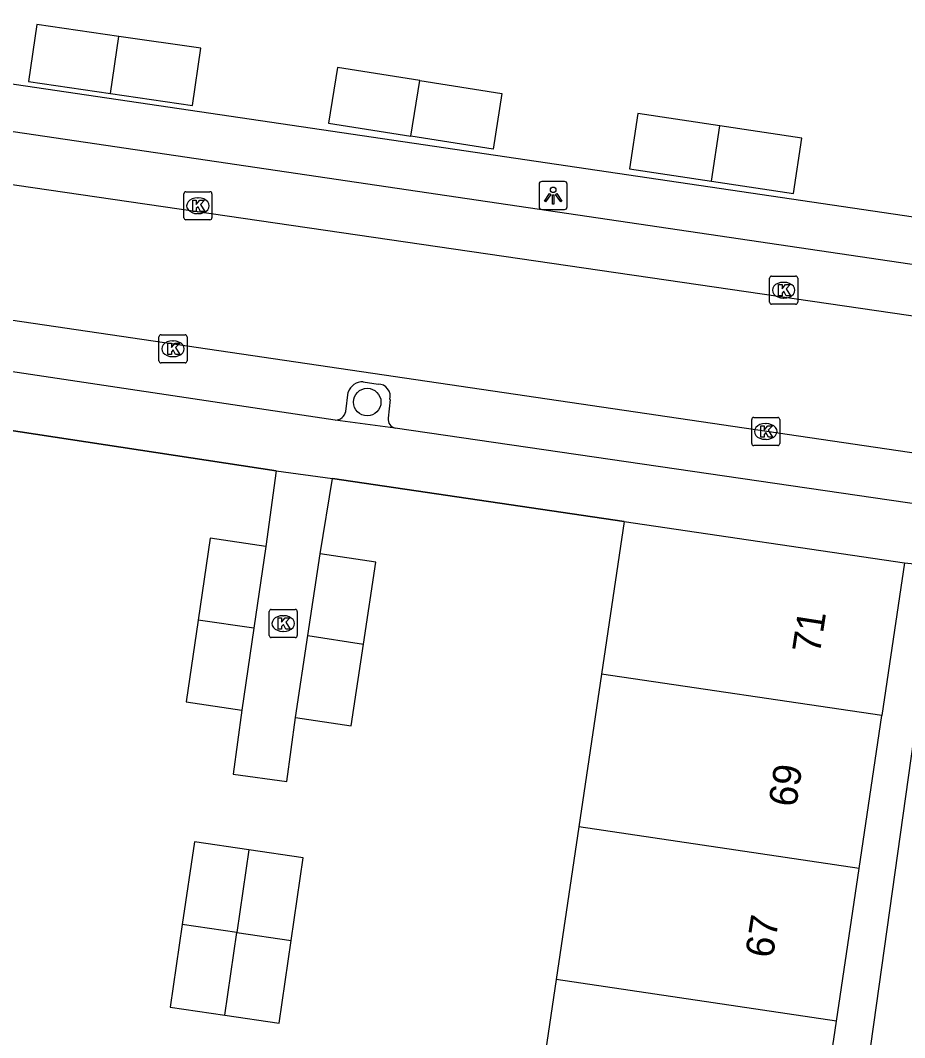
# Model space of a CAD drawing. Extents: x 164150 to 165261, y 382513 to 383432.
# Drawn here: x 164443.79 to 164475.24, y 383304.76 to 383340.94 of the extents above; entities that cross this region are included whole.
import ezdxf

# ---------------------------------------------------------------- set-up
doc = ezdxf.new("R2010")
doc.units = 0
for name, color, linetype in [('IMGEO_Boom', 7, 'Continuous'), ('IMGEO_Kolk', 7, 'Continuous'), ('IMGEO_Lichtpunt', 7, 'Continuous'), ('IMGEO_Muur', 7, 'Continuous'), ('IMGEO_Pand', 7, 'Continuous'), ('IMGEO_Pand_nummerreeks', 7, 'Continuous'), ('IMGEO_Parkeervlak_open', 7, 'Continuous'), ('IMGEO_Rijbaan_lokaal_open', 7, 'Continuous'), ('IMGEO_Voetpad_open', 7, 'Continuous')]:
    doc.layers.add(name, color=color, linetype=linetype)

msp = doc.modelspace()

# ---------------------------------------------------------------- linework, layer by layer
at = {"layer": 'IMGEO_Boom'}
msp.add_circle((164456.124, 383327.369), 0.489, dxfattribs=at)
at = {"layer": 'IMGEO_Kolk'}
for p, q in [((164449.6, 383333.924), (164449.6, 383334.776)), ((164449.675, 383334.85), (164450.527, 383334.85)), ((164450.601, 383334.776), (164450.601, 383333.924)), ((164450.088, 383334.63), (164450.113, 383334.63)), ((164450.111, 383334.07), (164450.086, 383334.07)), ((164450.527, 383333.85), (164449.675, 383333.85)), ((164470.508, 383331.847), (164471.36, 383331.847)), ((164470.433, 383330.921), (164470.433, 383331.773)), ((164470.921, 383331.627), (164470.946, 383331.627)), ((164471.434, 383331.773), (164471.434, 383330.921)), ((164471.36, 383330.847), (164470.508, 383330.847)), ((164470.944, 383331.067), (164470.919, 383331.067)), ((164448.715, 383328.837), (164448.715, 383329.689)), ((164448.79, 383329.763), (164449.642, 383329.763)), ((164449.716, 383329.689), (164449.716, 383328.837)), ((164449.203, 383329.543), (164449.228, 383329.543)), ((164449.226, 383328.983), (164449.201, 383328.983)), ((164449.642, 383328.763), (164448.79, 383328.763)), ((164469.873, 383326.823), (164470.725, 383326.823)), ((164469.798, 383325.897), (164469.798, 383326.749)), ((164470.286, 383326.603), (164470.311, 383326.603)), ((164470.799, 383326.749), (164470.799, 383325.897)), ((164470.725, 383325.823), (164469.873, 383325.823)), ((164470.309, 383326.043), (164470.284, 383326.043)), ((164452.635, 383319.066), (164452.635, 383319.918)), ((164452.71, 383319.992), (164453.562, 383319.992)), ((164453.636, 383319.918), (164453.636, 383319.066)), ((164453.123, 383319.772), (164453.148, 383319.772)), ((164453.146, 383319.212), (164453.121, 383319.212)), ((164453.562, 383318.992), (164452.71, 383318.992))]:
    msp.add_line(p, q, dxfattribs=at)
for points in [[(164449.6, 383333.924), (164449.6, 383334.776)], [(164449.675, 383334.85), (164450.527, 383334.85)], [(164450.601, 383334.776), (164450.601, 383333.924)], [(164449.921, 383334.55), (164450.044, 383334.55), (164450.044, 383334.399), (164450.174, 383334.55), (164450.338, 383334.55), (164450.192, 383334.399), (164450.345, 383334.15), (164450.193, 383334.15), (164450.108, 383334.314), (164450.044, 383334.247), (164450.044, 383334.15), (164449.921, 383334.15), (164449.921, 383334.55)], [(164450.527, 383333.85), (164449.675, 383333.85)], [(164470.508, 383331.847), (164471.36, 383331.847)], [(164470.433, 383330.921), (164470.433, 383331.773)], [(164470.754, 383331.547), (164470.877, 383331.547), (164470.877, 383331.396), (164471.007, 383331.547), (164471.171, 383331.547), (164471.025, 383331.396), (164471.178, 383331.147), (164471.026, 383331.147), (164470.941, 383331.311), (164470.877, 383331.244), (164470.877, 383331.147), (164470.754, 383331.147), (164470.754, 383331.547)], [(164471.434, 383331.773), (164471.434, 383330.921)], [(164471.36, 383330.847), (164470.508, 383330.847)], [(164448.715, 383328.837), (164448.715, 383329.689)], [(164448.79, 383329.763), (164449.642, 383329.763)], [(164449.716, 383329.689), (164449.716, 383328.837)], [(164449.036, 383329.463), (164449.159, 383329.463), (164449.159, 383329.312), (164449.289, 383329.463), (164449.453, 383329.463), (164449.307, 383329.312), (164449.46, 383329.063), (164449.308, 383329.063), (164449.223, 383329.227), (164449.159, 383329.16), (164449.159, 383329.063), (164449.036, 383329.063), (164449.036, 383329.463)], [(164449.642, 383328.763), (164448.79, 383328.763)], [(164469.873, 383326.823), (164470.725, 383326.823)], [(164469.798, 383325.897), (164469.798, 383326.749)], [(164470.119, 383326.523), (164470.242, 383326.523), (164470.242, 383326.372), (164470.372, 383326.523), (164470.536, 383326.523), (164470.39, 383326.372), (164470.543, 383326.123), (164470.391, 383326.123), (164470.306, 383326.287), (164470.242, 383326.22), (164470.242, 383326.123), (164470.119, 383326.123), (164470.119, 383326.523)], [(164470.799, 383326.749), (164470.799, 383325.897)], [(164470.725, 383325.823), (164469.873, 383325.823)], [(164452.635, 383319.066), (164452.635, 383319.918)], [(164452.71, 383319.992), (164453.562, 383319.992)], [(164453.636, 383319.918), (164453.636, 383319.066)], [(164452.956, 383319.692), (164453.079, 383319.692), (164453.079, 383319.541), (164453.209, 383319.692), (164453.373, 383319.692), (164453.227, 383319.541), (164453.38, 383319.292), (164453.228, 383319.292), (164453.143, 383319.456), (164453.079, 383319.389), (164453.079, 383319.292), (164452.956, 383319.292), (164452.956, 383319.692)], [(164453.562, 383318.992), (164452.71, 383318.992)]]:
    msp.add_lwpolyline(points, dxfattribs=at)
for centre, start, end in [((164449.677, 383334.774), 91.552, 178.448), ((164449.677, 383334.774), 91.552, 178.448), ((164450.525, 383334.774), 1.552, 88.448), ((164450.525, 383334.774), 1.552, 88.448), ((164449.677, 383333.926), 181.552, 268.448), ((164449.677, 383333.926), 181.552, 268.448), ((164450.525, 383333.926), 271.552, 358.448), ((164450.525, 383333.926), 271.552, 358.448), ((164470.51, 383331.771), 91.552, 178.448), ((164470.51, 383331.771), 91.552, 178.448), ((164471.358, 383331.771), 1.552, 88.448), ((164471.358, 383331.771), 1.552, 88.448), ((164470.51, 383330.923), 181.552, 268.448), ((164470.51, 383330.923), 181.552, 268.448), ((164471.358, 383330.923), 271.552, 358.448), ((164471.358, 383330.923), 271.552, 358.448), ((164448.792, 383329.687), 91.552, 178.448), ((164448.792, 383329.687), 91.552, 178.448), ((164449.64, 383329.687), 1.552, 88.448), ((164449.64, 383329.687), 1.552, 88.448), ((164448.792, 383328.839), 181.552, 268.448), ((164448.792, 383328.839), 181.552, 268.448), ((164449.64, 383328.839), 271.552, 358.448), ((164449.64, 383328.839), 271.552, 358.448), ((164469.875, 383326.747), 91.552, 178.448), ((164469.875, 383326.747), 91.552, 178.448), ((164470.723, 383326.747), 1.552, 88.448), ((164470.723, 383326.747), 1.552, 88.448), ((164469.875, 383325.899), 181.552, 268.448), ((164469.875, 383325.899), 181.552, 268.448), ((164470.723, 383325.899), 271.552, 358.448), ((164470.723, 383325.899), 271.552, 358.448), ((164452.712, 383319.916), 91.552, 178.448), ((164452.712, 383319.916), 91.552, 178.448), ((164453.56, 383319.916), 1.552, 88.448), ((164453.56, 383319.916), 1.552, 88.448), ((164452.712, 383319.068), 181.552, 268.448), ((164452.712, 383319.068), 181.552, 268.448), ((164453.56, 383319.068), 271.552, 358.448), ((164453.56, 383319.068), 271.552, 358.448)]:
    msp.add_arc(centre, 0.0765, start, end, dxfattribs=at)
for centre, major_axis, ratio, start_param, end_param in [((164450.087, 383334.35), (-0.387, 0.002), 0.722429, 4.712389, 7.853982), ((164450.112, 383334.35), (-0.39, 0.002), 0.717154, 1.570796, 4.712389), ((164470.92, 383331.347), (-0.387, 0.002), 0.722429, 4.712389, 7.853982), ((164470.945, 383331.347), (-0.39, 0.002), 0.717154, 1.570796, 4.712389), ((164449.202, 383329.263), (-0.387, 0.002), 0.722429, 4.712389, 7.853982), ((164449.227, 383329.263), (-0.39, 0.002), 0.717154, 1.570796, 4.712389), ((164470.285, 383326.323), (-0.387, 0.002), 0.722429, 4.712389, 7.853982), ((164470.31, 383326.323), (-0.39, 0.002), 0.717154, 1.570796, 4.712389), ((164453.122, 383319.492), (-0.387, 0.002), 0.722429, 4.712389, 7.853982), ((164453.147, 383319.492), (-0.39, 0.002), 0.717154, 1.570796, 4.712389)]:
    msp.add_ellipse(centre, major_axis=major_axis, ratio=ratio, start_param=start_param, end_param=end_param, dxfattribs=at)
at = {"layer": 'IMGEO_Lichtpunt'}
for p, q in [((164462.238, 383335.118), (164462.238, 383334.311)), ((164462.238, 383335.118), (164462.238, 383334.311)), ((164463.14, 383335.213), (164462.332, 383335.213)), ((164463.14, 383335.213), (164462.332, 383335.213)), ((164463.234, 383334.311), (164463.234, 383335.118)), ((164463.234, 383334.311), (164463.234, 383335.118)), ((164462.332, 383334.217), (164463.14, 383334.217)), ((164462.332, 383334.217), (164463.14, 383334.217))]:
    msp.add_line(p, q, dxfattribs=at)
for points in [[(164462.612, 383334.782), (164462.651, 383334.754), (164462.463, 383334.492), (164462.425, 383334.519), (164462.612, 383334.782)], [(164462.824, 383334.754), (164462.862, 383334.781), (164463.049, 383334.519), (164463.01, 383334.491), (164462.824, 383334.754)], [(164462.714, 383334.734), (164462.761, 383334.734), (164462.761, 383334.412), (164462.714, 383334.412), (164462.714, 383334.734)]]:
    msp.add_lwpolyline(points, dxfattribs=at)
msp.add_circle((164462.737, 383334.916), 0.0994, dxfattribs=at)
for centre, start, end in [((164462.332, 383335.118), 90, 180), ((164462.332, 383335.118), 90, 180), ((164463.14, 383335.118), 0, 90), ((164463.14, 383335.118), 0, 90), ((164462.332, 383334.311), 180, 270), ((164462.332, 383334.311), 180, 270), ((164463.14, 383334.311), 270, 0), ((164463.14, 383334.311), 270, 360)]:
    msp.add_arc(centre, 0.0946, start, end, dxfattribs=at)
at = {"layer": 'IMGEO_Muur'}
for points in [[(164452.885, 383324.928), (164442.525, 383326.5)], [(164465.257, 383323.123), (164454.891, 383324.651)]]:
    msp.add_lwpolyline(points, dxfattribs=at)
at = {"layer": 'IMGEO_Pand'}
for points in [[(164447.286, 383340.374), (164444.371, 383340.796), (164444.076, 383338.764), (164446.991, 383338.341)], [(164446.991, 383338.341), (164447.286, 383340.374)], [(164446.991, 383338.341), (164449.906, 383337.919), (164450.201, 383339.951), (164447.286, 383340.374)], [(164457.989, 383338.803), (164455.063, 383339.264), (164454.751, 383337.286), (164457.677, 383336.825)], [(164457.677, 383336.825), (164457.989, 383338.803)], [(164457.989, 383338.803), (164460.915, 383338.342), (164460.603, 383336.364), (164457.677, 383336.825)], [(164468.664, 383337.195), (164465.75, 383337.634), (164465.453, 383335.663), (164468.366, 383335.224)], [(164468.366, 383335.224), (164468.664, 383337.195)], [(164468.366, 383335.224), (164471.28, 383334.784), (164471.577, 383336.755), (164468.664, 383337.195)], [(164465.257, 383323.123), (164464.452, 383317.692)], [(164465.257, 383323.123), (164475.228, 383321.646)], [(164452.515, 383322.234), (164450.536, 383322.525), (164450.109, 383319.615)], [(164452.515, 383322.234), (164452.088, 383319.324)], [(164454.01, 383319.064), (164454.45, 383321.971)], [(164455.987, 383318.764), (164456.427, 383321.672), (164454.45, 383321.971)], [(164475.228, 383321.646), (164474.424, 383316.216)], [(164450.109, 383319.615), (164449.681, 383316.705), (164451.66, 383316.414)], [(164452.088, 383319.324), (164450.109, 383319.615)], [(164452.088, 383319.324), (164451.66, 383316.414)], [(164453.57, 383316.156), (164454.01, 383319.064)], [(164454.01, 383319.064), (164455.987, 383318.764)], [(164453.57, 383316.156), (164455.547, 383315.857), (164455.987, 383318.764)], [(164464.452, 383317.692), (164463.648, 383312.261)], [(164474.424, 383316.216), (164464.452, 383317.692)], [(164473.619, 383310.784), (164474.424, 383316.216)], [(164463.648, 383312.261), (164462.844, 383306.829)], [(164473.619, 383310.784), (164463.648, 383312.261)], [(164451.908, 383311.447), (164449.975, 383311.731), (164449.544, 383308.792)], [(164451.908, 383311.447), (164451.481, 383308.506)], [(164453.418, 383308.221), (164453.841, 383311.163), (164451.908, 383311.447)], [(164472.815, 383305.352), (164473.619, 383310.784)], [(164449.544, 383308.792), (164449.112, 383305.852), (164451.053, 383305.566)], [(164451.481, 383308.506), (164449.544, 383308.792)], [(164451.053, 383305.566), (164451.481, 383308.506)], [(164451.481, 383308.506), (164453.418, 383308.221)], [(164451.053, 383305.566), (164452.994, 383305.279), (164453.418, 383308.221)], [(164462.844, 383306.829), (164462.039, 383301.397)], [(164472.815, 383305.352), (164462.844, 383306.829)], [(164472.01, 383299.92), (164472.815, 383305.352)]]:
    msp.add_lwpolyline(points, dxfattribs=at)
at = {"layer": 'IMGEO_Parkeervlak_open'}
for points in [[(164455.979, 383328.094), (164456.507, 383328.011)], [(164455.358, 383327.033), (164455.44, 383327.721)], [(164456.934, 383327.465), (164456.867, 383326.799)]]:
    msp.add_lwpolyline(points, dxfattribs=at)
for centre, radius, start, end in [((164455.971, 383327.53), 0.564, 89.1594, 160.2088), ((164456.5, 383327.566), 0.445, 346.9391, 89.1153), ((164454.987, 383327.106), 0.378, 270.0247, 348.8227), ((164457.183, 383326.759), 0.319, 172.7541, 259.1461)]:
    msp.add_arc(centre, radius, start, end, dxfattribs=at)
at = {"layer": 'IMGEO_Rijbaan_lokaal_open'}
for points in [[(164433.235, 383336.602), (164480.576, 383329.699)], [(164476.936, 383325.346), (164432.554, 383331.88)]]:
    msp.add_lwpolyline(points, dxfattribs=at)
at = {"layer": 'IMGEO_Voetpad_open'}
for points in [[(164486.005, 383341.796), (164484.639, 383332.608), (164430.539, 383340.579), (164432.042, 383349.787)], [(164433.553, 383338.466), (164480.084, 383331.597)], [(164454.987, 383326.728), (164432.272, 383330.133)], [(164442.525, 383326.5), (164452.885, 383324.928)], [(164457.123, 383326.446), (164454.987, 383326.728)], [(164475.915, 383323.705), (164457.123, 383326.446)], [(164452.885, 383324.928), (164452.515, 383322.234)], [(164452.885, 383324.928), (164454.891, 383324.651)], [(164454.45, 383321.971), (164454.891, 383324.651)], [(164454.891, 383324.651), (164465.257, 383323.123)], [(164476.423, 383321.531), (164471.832, 383288.847)], [(164475.228, 383321.646), (164476.423, 383321.531)], [(164451.66, 383316.414), (164451.352, 383314.135), (164453.262, 383313.877), (164453.57, 383316.156)]]:
    msp.add_lwpolyline(points, dxfattribs=at)

# ---------------------------------------------------------------- texts
at = {"layer": 'IMGEO_Pand_nummerreeks'}
for s, p in [('71', (164472.22, 383318.391)), ('69', (164471.378, 383312.932)), ('67', (164470.55, 383307.564))]:
    msp.add_text(s, height=1, rotation=81.234, dxfattribs=at).set_placement(p)

doc.saveas('drawing.dxf')
